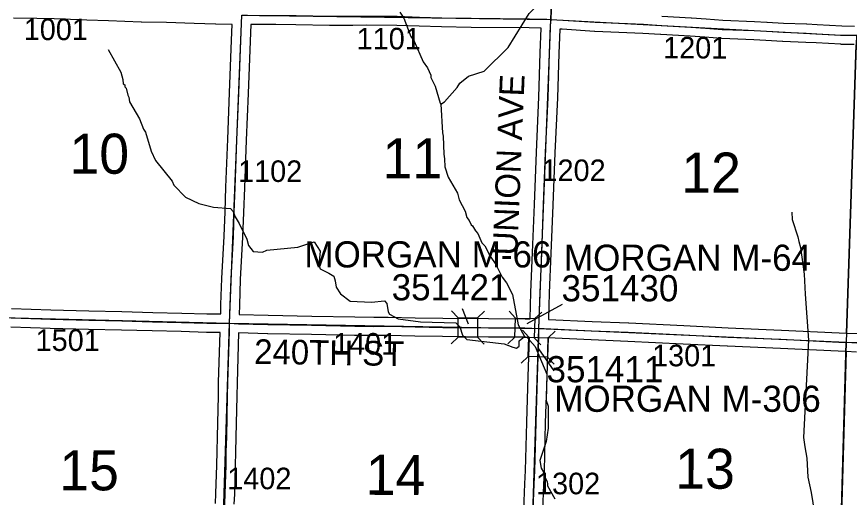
# Model space of a CAD drawing. Extents: x -157.2 to -99.3, y 12.2 to 46.2.
# Drawn here: x -113.743 to -111.04, y 25.471 to 27.032 of the extents above; entities that cross this region are included whole.
import ezdxf

# ---------------------------------------------------------------- set-up
doc = ezdxf.new("R2010")
doc.units = 0
for name, color, linetype in [('tdCoCoBndry', 7, 'Continuous'), ('tdCoCoBndryPart', 7, 'Continuous'), ('tdCoHydroRiver', 7, 'Continuous'), ('tdCoSecRdNmbr', 7, 'Continuous'), ('tdCoSecRdTxt', 7, 'Continuous'), ('tdCoSecRteBand', 7, 'Continuous'), ('tdCoSecRteCL', 7, 'Continuous'), ('tdCoSectLine', 7, 'Continuous'), ('tdCoSectLinePart', 7, 'Continuous'), ('tdCoSectNmbr', 7, 'Continuous'), ('tdCoStrucSec', 7, 'Continuous'), ('tdCoStrucSecCoName', 7, 'Continuous'), ('tdCoStrucSecFHWANum', 7, 'Continuous'), ('tdCoSurfGravel', 7, 'Continuous'), ('tdCoTwpBndryShd', 7, 'Continuous')]:
    doc.layers.add(name, color=color, linetype=linetype)

msp = doc.modelspace()

# ---------------------------------------------------------------- linework, layer by layer
at = {"layer": 'tdCoCoBndry'}
msp.add_lwpolyline([(-111.0165, 26.9713), (-111.0495, 25.9743), (-111.0777, 24.9697), (-111.1098, 23.9712), (-111.1245, 22.9706), (-111.1433, 22.5359), (-111.156, 21.9765), (-111.1718, 20.985), (-111.177, 19.9871), (-111.2136, 18.9878), (-111.2461, 17.9853), (-111.291, 16.9863), (-111.3293, 15.9939)], dxfattribs=at)
at = {"layer": 'tdCoCoBndryPart'}
for points in [[(-111.0175, 26.9404), (-111.0485, 26.0043)], [(-111.0503, 25.9444), (-111.0768, 25)]]:
    msp.add_lwpolyline(points, dxfattribs=at)
at = {"layer": 'tdCoHydroRiver'}
for points in [[(-112.3662, 26.7478), (-112.3534, 26.7553), (-112.3128, 26.8016), (-112.3045, 26.8156), (-112.2756, 26.8385), (-112.2246, 26.8546), (-112.1469, 26.9315), (-112.0791, 27.0423), (-112.0419, 27.0778), (-111.9451, 27.1484), (-111.919, 27.1794), (-111.9078, 27.1871), (-111.7958, 27.2953)], [(-112.499, 27.0463), (-112.4853, 27.027), (-112.4631, 26.968), (-112.4525, 26.952), (-112.4227, 26.8849), (-112.409, 26.8656), (-112.3985, 26.8417), (-112.3987, 26.8338), (-112.3837, 26.8066), (-112.3677, 26.751), (-112.3662, 26.7478)], [(-113.4457, 26.9254), (-113.405, 26.8518), (-113.3977, 26.828), (-113.3965, 26.8137), (-113.3918, 26.8105), (-113.392, 26.8041), (-113.3874, 26.7993), (-113.3816, 26.7771), (-113.3786, 26.7707), (-113.3759, 26.7548), (-113.3442, 26.7004), (-113.3308, 26.6669), (-113.3248, 26.6573), (-113.3058, 26.5952), (-113.2924, 26.5649), (-113.2374, 26.4972), (-113.233, 26.4845), (-113.1945, 26.4456), (-113.1508, 26.4256), (-113.1038, 26.4133), (-113.0487, 26.4087), (-113.0395, 26.399), (-113.0336, 26.3815), (-113.02, 26.3607), (-112.996, 26.3095), (-112.9903, 26.2889), (-112.975, 26.2696), (-112.9451, 26.2672), (-112.9307, 26.2732), (-112.8295, 26.2832), (-112.8008, 26.2935), (-112.7769, 26.3008), (-112.7572, 26.2703), (-112.7615, 26.2262), (-112.7571, 26.2135), (-112.7291, 26.1985), (-112.7135, 26.1887), (-112.7092, 26.1744), (-112.705, 26.1537), (-112.6914, 26.1313), (-112.6604, 26.1084), (-112.591, 26.105), (-112.5483, 26.1087), (-112.5407, 26.1006), (-112.5366, 26.0737), (-112.5321, 26.0657), (-112.5041, 26.0507), (-112.4317, 26.041), (-112.3166, 26.038), (-112.3043, 26.0251), (-112.2956, 25.998), (-112.2817, 25.9835), (-112.1606, 25.9693), (-112.1325, 25.9591), (-112.1199, 25.9557), (-112.1119, 25.9618), (-112.1114, 25.9791), (-112.0937, 25.9929)], [(-112.3662, 26.7478), (-112.3608, 26.6545), (-112.3579, 26.6434), (-112.3562, 26.585), (-112.3534, 26.5707), (-112.3525, 26.5439), (-112.3424, 26.5105), (-112.3121, 26.4592), (-112.3064, 26.437), (-112.2868, 26.4002), (-112.281, 26.3795), (-112.2734, 26.3699), (-112.2675, 26.3555), (-112.2628, 26.3522), (-112.2537, 26.3362), (-112.2461, 26.3281), (-112.2326, 26.2978), (-112.2234, 26.2881), (-112.2054, 26.2545), (-112.1871, 26.2272), (-112.1661, 26.1856), (-112.1524, 26.1679), (-112.1328, 26.1296), (-112.1148, 26.0313), (-112.0937, 25.9929)], [(-111.2266, 26.3966), (-111.2256, 26.3729), (-111.2065, 26.3172), (-111.2038, 26.3013), (-111.198, 26.2822), (-111.186, 26.1952), (-111.1829, 26.1304), (-111.1725, 25.9818), (-111.1886, 25.665), (-111.1846, 25.635), (-111.1776, 25.5985), (-111.1745, 25.5369), (-111.1632, 25.4861), (-111.1523, 25.4195), (-111.137, 25.3986), (-111.1326, 25.3875), (-111.1205, 25.3666), (-111.1088, 25.3301), (-111.1073, 25.2653)], [(-112.0937, 25.9929), (-112.0859, 25.9895), (-112.0599, 25.9604), (-112.0211, 25.8711), (-112.0233, 25.7859), (-112.0175, 25.7668), (-112.0177, 25.6958), (-112.0236, 25.6518), (-112.0441, 25.5908), (-112.04, 25.5654), (-112.0325, 25.5526), (-112.0313, 25.5384), (-112.0266, 25.5351), (-112.0207, 25.5208), (-112.0192, 25.5144), (-112.0194, 25.5081), (-111.9952, 25.4664)]]:
    msp.add_lwpolyline(points, dxfattribs=at)
at = {"layer": 'tdCoSecRteBand'}
for points in [[(-111.6483, 27.0335), (-111.5528, 27.0281), (-111.5526, 27.0281), (-111.5525, 27.0281), (-111.5044, 27.0249), (-111.5042, 27.0248), (-111.5039, 27.0248), (-111.4508, 27.0204), (-111.3474, 27.0165), (-111.3473, 27.0165), (-111.3471, 27.0165), (-111.3071, 27.0145), (-111.3069, 27.0145), (-111.3067, 27.0145), (-111.2531, 27.0111), (-111.1782, 27.0081), (-111.178, 27.0081), (-111.1779, 27.0081), (-111.1438, 27.0064), (-111.1438, 27.0064), (-111.1437, 27.0064), (-111.0645, 27.002), (-111.0227, 27.0013)], [(-113.1248, 26.0665), (-113.0804, 26.0667), (-113.0794, 26.0972), (-113.0794, 26.0972), (-113.0794, 26.0973), (-113.0767, 26.1811), (-113.0767, 26.1815), (-113.0767, 26.1818), (-113.069, 26.3193), (-113.0663, 26.3977), (-113.0663, 26.3977), (-113.0663, 26.3978), (-113.0634, 26.4782), (-113.0634, 26.4782), (-113.0634, 26.4782), (-113.0574, 26.6336), (-113.0574, 26.6336), (-113.0574, 26.6336), (-113.0515, 26.785), (-113.0449, 26.9552), (-113.0449, 26.9552), (-113.0449, 26.9552), (-113.0427, 27.0067), (-113.0963, 27.007), (-113.0968, 27.007), (-113.0973, 27.007), (-113.1661, 27.0095), (-113.1661, 27.0095), (-113.1662, 27.0095), (-113.2566, 27.0131), (-113.3378, 27.0144), (-113.3381, 27.0144), (-113.3384, 27.0144), (-113.4449, 27.0181), (-113.4449, 27.0181), (-113.445, 27.0181), (-113.5145, 27.0206), (-113.5146, 27.0206), (-113.5148, 27.0206), (-113.6206, 27.0252), (-113.6776, 27.026), (-113.6776, 27.026), (-113.6777, 27.026), (-113.7534, 27.0272)], [(-112.0762, 26.0504), (-112.0737, 26.1372), (-112.0737, 26.1374), (-112.0737, 26.1376), (-112.0682, 26.2655), (-112.0621, 26.4223), (-112.0557, 26.5919), (-112.0557, 26.5921), (-112.0557, 26.5922), (-112.0473, 26.7705), (-112.0429, 26.9145), (-112.0429, 26.9147), (-112.0428, 26.9148), (-112.0396, 26.9942), (-112.0788, 26.9953), (-112.2671, 26.9969), (-112.2672, 26.9969), (-112.2674, 26.9969), (-112.3636, 26.9986), (-112.3637, 26.9986), (-112.3639, 26.9986), (-112.4364, 27.0008), (-112.4365, 27.0008), (-112.4365, 27.0008), (-112.5086, 27.0033), (-112.6062, 27.0038), (-112.6516, 27.0035), (-112.6517, 27.0035), (-112.6517, 27.0035), (-112.7267, 27.0033), (-112.7271, 27.0033), (-112.7274, 27.0033), (-112.8362, 27.0057), (-112.9017, 27.006), (-112.9017, 27.006), (-112.9017, 27.006), (-112.9545, 27.0062), (-112.9548, 27.0062), (-112.9551, 27.0062), (-112.9826, 27.0069), (-112.9849, 26.9528), (-112.9916, 26.7827), (-112.9975, 26.6313), (-113.0034, 26.4759), (-113.0064, 26.3956), (-113.0091, 26.317), (-113.0091, 26.3166), (-113.0091, 26.3163), (-113.0167, 26.1788), (-113.0194, 26.0953), (-113.0204, 26.0651), (-113.0204, 26.0647), (-112.9264, 26.0623), (-112.7845, 26.0596), (-112.7845, 26.0596), (-112.7845, 26.0596), (-112.6448, 26.0569), (-112.5837, 26.0561), (-112.5374, 26.0564), (-112.5369, 26.0564), (-112.5365, 26.0564), (-112.4489, 26.0541), (-112.3593, 26.0529), (-112.211, 26.0514), (-112.0925, 26.0509), (-112.0921, 26.0509), (-112.0916, 26.0509), (-112.0762, 26.0504)], [(-111.0235, 26.9413), (-111.0661, 26.942), (-111.0667, 26.942), (-111.0673, 26.9421), (-111.1469, 26.9465), (-111.1807, 26.9482), (-111.2558, 26.9511), (-111.2561, 26.9512), (-111.2565, 26.9512), (-111.3103, 26.9546), (-111.3499, 26.9566), (-111.4538, 26.9605), (-111.4544, 26.9605), (-111.4551, 26.9606), (-111.5086, 26.965), (-111.5563, 26.9682), (-111.6519, 26.9736), (-111.652, 26.9736), (-111.6522, 26.9736), (-111.7098, 26.9775), (-111.866, 26.9842), (-111.8663, 26.9842), (-111.8666, 26.9842), (-111.9718, 26.9909), (-111.9797, 26.9913), (-111.9829, 26.9125), (-111.9873, 26.7684), (-111.9873, 26.7682), (-111.9873, 26.7679), (-111.9957, 26.5895), (-112.0021, 26.42), (-112.0021, 26.42), (-112.0021, 26.42), (-112.0083, 26.2631), (-112.0083, 26.2631), (-112.0083, 26.263), (-112.0137, 26.1352), (-112.0163, 26.0485), (-112.0162, 26.0485), (-112.0162, 26.0484), (-111.875, 26.042), (-111.756, 26.0371), (-111.7559, 26.0371), (-111.7558, 26.0371), (-111.5765, 26.0285), (-111.5765, 26.0285), (-111.5764, 26.0285), (-111.433, 26.0213), (-111.2603, 26.0142), (-111.2602, 26.0142), (-111.2601, 26.0142), (-111.0728, 26.0053), (-111.0478, 26.0042), (-111.0143, 26.0028)], [(-113.7599, 26.084), (-113.632, 26.0795), (-113.5079, 26.0761), (-113.4013, 26.0741), (-113.4012, 26.0741), (-113.401, 26.0741), (-113.3009, 26.0714), (-113.2067, 26.0689), (-113.2067, 26.0689), (-113.2066, 26.0689), (-113.1248, 26.0665)], [(-113.0974, 25.4513), (-113.0959, 25.4839), (-113.093, 25.5759), (-113.0922, 25.6194), (-113.0922, 25.6196), (-113.0922, 25.6198), (-113.0907, 25.6675), (-113.0878, 25.8009), (-113.0871, 25.8445), (-113.0871, 25.8447), (-113.087, 25.8449), (-113.0823, 26.0067), (-113.125, 26.0065), (-113.1255, 26.0065), (-113.126, 26.0065), (-113.2084, 26.009), (-113.3025, 26.0114), (-113.3025, 26.0114), (-113.3025, 26.0114), (-113.4025, 26.0141), (-113.5092, 26.0161), (-113.5093, 26.0161), (-113.5094, 26.0161), (-113.6337, 26.0196), (-113.6338, 26.0196), (-113.6339, 26.0196), (-113.7617, 26.024)], [(-112.0971, 25.4021), (-112.0927, 25.515), (-112.0927, 25.5151), (-112.0927, 25.5152), (-112.0907, 25.5586), (-112.0868, 25.7144), (-112.0868, 25.7145), (-112.0868, 25.7146), (-112.0818, 25.8633), (-112.078, 25.9905), (-112.0781, 25.9905), (-112.0931, 25.991), (-112.2113, 25.9914), (-112.2114, 25.9914), (-112.2115, 25.9914), (-112.36, 25.9929), (-112.36, 25.9929), (-112.3601, 25.9929), (-112.4499, 25.9942), (-112.45, 25.9942), (-112.4502, 25.9942), (-112.5375, 25.9964), (-112.5837, 25.9961), (-112.5839, 25.9961), (-112.5842, 25.9961), (-112.6456, 25.9969), (-112.6457, 25.9969), (-112.6458, 25.9969), (-112.7856, 25.9996), (-112.9277, 26.0023), (-112.9278, 26.0023), (-112.9279, 26.0023), (-113.0223, 26.0048), (-113.0271, 25.8433), (-113.0278, 25.7999), (-113.0278, 25.7998), (-113.0278, 25.7997), (-113.0308, 25.666), (-113.0308, 25.6659), (-113.0308, 25.6658), (-113.0322, 25.6181), (-113.033, 25.5747), (-113.033, 25.5745), (-113.033, 25.5743), (-113.036, 25.4818), (-113.036, 25.4816), (-113.036, 25.4814), (-113.0374, 25.4487)], [(-111.0167, 25.9429), (-111.0504, 25.9443), (-111.0754, 25.9453), (-111.0755, 25.9453), (-111.0755, 25.9453), (-111.2629, 25.9542), (-111.4356, 25.9614), (-111.4358, 25.9614), (-111.4359, 25.9614), (-111.5794, 25.9685), (-111.7586, 25.9772), (-111.8776, 25.9821), (-111.8776, 25.9821), (-111.8777, 25.9821), (-112.018, 25.9884), (-112.0218, 25.8614), (-112.0219, 25.8614), (-112.0219, 25.8613), (-112.0268, 25.7127), (-112.0307, 25.5568), (-112.0307, 25.5565), (-112.0307, 25.5562), (-112.0327, 25.5126), (-112.0371, 25.3997)]]:
    msp.add_lwpolyline(points, dxfattribs=at)
at = {"layer": 'tdCoSecRteCL'}
for points in [[(-112.0081, 27.023), (-112.002, 27.1819), (-111.9939, 27.3531), (-111.989, 27.4991), (-111.9825, 27.6569), (-111.9771, 27.7989), (-111.9754, 27.8322), (-111.9729, 27.8875), (-111.9703, 27.9556), (-111.9695, 27.9742)], [(-113.0513, 26.036), (-113.0494, 26.0963), (-113.0467, 26.1801), (-113.0391, 26.318), (-113.0363, 26.3967), (-113.0334, 26.4771), (-113.0275, 26.6324), (-113.0215, 26.7838), (-113.0149, 26.954), (-113.0114, 27.037)], [(-113.0114, 27.037), (-112.9936, 27.0372), (-112.9544, 27.0362), (-112.9016, 27.036), (-112.8358, 27.0357), (-112.7268, 27.0333), (-112.6518, 27.0335), (-112.6062, 27.0338), (-112.508, 27.0333), (-112.4355, 27.0308), (-112.363, 27.0286), (-112.2668, 27.0269), (-112.0783, 27.0253), (-112.022, 27.0238), (-112.0081, 27.023)], [(-112.0471, 26.0195), (-112.0437, 26.1363), (-112.0383, 26.2643), (-112.0321, 26.4211), (-112.0257, 26.5908), (-112.0173, 26.7693), (-112.0129, 26.9136), (-112.0092, 27.0036), (-112.0081, 27.023)], [(-112.0081, 27.023), (-111.97, 27.0208), (-111.8647, 27.0142), (-111.7081, 27.0075), (-111.6502, 27.0036), (-111.5545, 26.9981), (-111.5064, 26.9949), (-111.4526, 26.9905), (-111.3486, 26.9865), (-111.3086, 26.9846), (-111.2546, 26.9811), (-111.1794, 26.9782), (-111.1454, 26.9764), (-111.0656, 26.972), (-111.023, 26.9713), (-111.0161, 26.9713), (-111.0064, 26.9713), (-110.9482, 26.9688), (-110.9165, 26.9686)], [(-114.0524, 26.0616), (-114.0117, 26.0597), (-113.9355, 26.0584), (-113.8401, 26.0557), (-113.7609, 26.054), (-113.6329, 26.0496), (-113.5086, 26.0461), (-113.4018, 26.0441), (-113.3017, 26.0414), (-113.2075, 26.039), (-113.1251, 26.0365), (-113.0677, 26.0367), (-113.0513, 26.036)], [(-113.0823, 25.0339), (-113.0795, 25.1264), (-113.0728, 25.2746), (-113.0726, 25.3027), (-113.0674, 25.4499), (-113.0659, 25.4827), (-113.063, 25.5752), (-113.0622, 25.6189), (-113.0608, 25.6667), (-113.0578, 25.8004), (-113.0571, 25.844), (-113.0521, 26.0105), (-113.0513, 26.036)], [(-113.0513, 26.036), (-113.0221, 26.0348), (-112.9271, 26.0323), (-112.7851, 26.0296), (-112.6452, 26.0269), (-112.5838, 26.0261), (-112.5372, 26.0264), (-112.4494, 26.0242), (-112.3597, 26.0229), (-112.2112, 26.0214), (-112.0926, 26.0209), (-112.0471, 26.0195)], [(-112.0802, 25.0151), (-112.0745, 25.1218), (-112.0728, 25.2569), (-112.0671, 25.4009), (-112.0627, 25.5139), (-112.0607, 25.5575), (-112.0568, 25.7136), (-112.0518, 25.8623), (-112.0479, 25.9935), (-112.0471, 26.0195)], [(-112.0471, 26.0195), (-112.0307, 26.019), (-111.8763, 26.0121), (-111.7572, 26.0071), (-111.5779, 25.9985), (-111.4344, 25.9914), (-111.2615, 25.9842), (-111.0741, 25.9753), (-111.0491, 25.9743), (-111.0154, 25.9728), (-110.9515, 25.9709), (-110.9476, 25.9708)]]:
    msp.add_lwpolyline(points, dxfattribs=at)
at = {"layer": 'tdCoSectLine'}
for points in [[(-112.0085, 27.023), (-111.9699, 27.9742)], [(-113.0517, 26.036), (-113.0118, 27.037)], [(-113.0118, 27.037), (-112.0085, 27.023)], [(-112.0475, 26.0195), (-112.0085, 27.023)], [(-112.0085, 27.023), (-111.0681, 26.9721), (-111.0165, 26.9713)], [(-111.0165, 26.9713), (-111.0495, 25.9743)], [(-114.0528, 26.0616), (-113.0517, 26.036)], [(-113.0827, 25.0339), (-113.0517, 26.036)], [(-113.0517, 26.036), (-112.0475, 26.0195)], [(-112.0806, 25.0151), (-112.0475, 26.0195)], [(-112.0475, 26.0195), (-111.0495, 25.9743)], [(-111.0777, 24.9697), (-111.0495, 25.9743)], [(-111.0495, 25.9743), (-110.9476, 25.9718)]]:
    msp.add_lwpolyline(points, dxfattribs=at)
at = {"layer": 'tdCoSectLinePart'}
for points in [[(-111.0485, 26.0043), (-111.0175, 26.9404)], [(-111.0768, 25), (-111.0503, 25.9444)]]:
    msp.add_lwpolyline(points, dxfattribs=at)
at = {"layer": 'tdCoStrucSec'}
for p, q in [((-112.3092, 26.0542), (-112.3312, 26.0765)), ((-112.2466, 26.0536), (-112.2243, 26.0756)), ((-112.123, 26.0532), (-112.1444, 26.076)), ((-112.0605, 26.0512), (-112.0376, 26.0726)), ((-112.0797, 25.9907), (-112.1011, 26.0135)), ((-112.0171, 25.9887), (-111.9943, 26.0102)), ((-112.3098, 25.9916), (-112.3321, 25.9697)), ((-112.2472, 25.991), (-112.2253, 25.9687)), ((-112.125, 25.9907), (-112.1479, 25.9692)), ((-112.0625, 25.9887), (-112.041, 25.9658)), ((-112.0817, 25.9281), (-112.1045, 25.9067)), ((-112.0191, 25.9262), (-111.9977, 25.9033))]:
    msp.add_line(p, q, dxfattribs=at)
for points in [[(-112.3092, 26.0542), (-112.2466, 26.0536), (-112.2472, 25.991), (-112.3098, 25.9916)], [(-112.123, 26.0532), (-112.0605, 26.0512), (-112.0625, 25.9887), (-112.125, 25.9907)], [(-112.0817, 25.9281), (-112.0797, 25.9907), (-112.0171, 25.9887), (-112.0191, 25.9262)]]:
    msp.add_lwpolyline(points, close=True, dxfattribs=at)
at = {"layer": 'tdCoStrucSecFHWANum'}
for p, q in [((-111.9716, 26.0972), (-112.0871, 26.034)), ((-112.2963, 26.0841), (-112.2767, 26.034)), ((-111.9978, 25.8813), (-112.0479, 25.9533))]:
    msp.add_line(p, q, dxfattribs=at)
at = {"layer": 'tdCoSurfGravel'}
for points in [[(-112.0802, 25.0151), (-112.0745, 25.1218), (-112.0728, 25.2569), (-112.0671, 25.4009), (-112.0627, 25.5139), (-112.0607, 25.5575), (-112.0568, 25.7136), (-112.0518, 25.8623), (-112.0479, 25.9935), (-112.0471, 26.0195), (-112.0437, 26.1363), (-112.0383, 26.2643), (-112.0321, 26.4211), (-112.0257, 26.5908), (-112.0173, 26.7693), (-112.0129, 26.9136), (-112.0092, 27.0036), (-112.0081, 27.023), (-112.002, 27.1819)], [(-113.0823, 25.0339), (-113.0795, 25.1264), (-113.0728, 25.2746), (-113.0726, 25.3027), (-113.0674, 25.4499), (-113.0659, 25.4827), (-113.063, 25.5752), (-113.0622, 25.6189), (-113.0608, 25.6667), (-113.0578, 25.8004), (-113.0571, 25.844), (-113.0521, 26.0105), (-113.0513, 26.036), (-113.0494, 26.0963), (-113.0467, 26.1801), (-113.0391, 26.318), (-113.0363, 26.3967), (-113.0334, 26.4771), (-113.0275, 26.6324), (-113.0215, 26.7838), (-113.0149, 26.954), (-113.0114, 27.037)], [(-112.508, 27.0333), (-112.4355, 27.0308), (-112.363, 27.0286), (-112.2668, 27.0269), (-112.0783, 27.0253), (-112.022, 27.0238), (-112.0081, 27.023), (-111.97, 27.0208), (-111.8647, 27.0142), (-111.7081, 27.0075), (-111.6502, 27.0036), (-111.5545, 26.9981), (-111.5064, 26.9949), (-111.4526, 26.9905), (-111.3486, 26.9865), (-111.3086, 26.9846), (-111.2546, 26.9811), (-111.1794, 26.9782), (-111.1454, 26.9764), (-111.0656, 26.972), (-111.023, 26.9713)], [(-113.7609, 26.054), (-113.6329, 26.0496), (-113.5086, 26.0461), (-113.4018, 26.0441), (-113.3017, 26.0414), (-113.2075, 26.039), (-113.1251, 26.0365), (-113.0677, 26.0367), (-113.0513, 26.036), (-113.0221, 26.0348), (-112.9271, 26.0323), (-112.7851, 26.0296), (-112.6452, 26.0269), (-112.5838, 26.0261), (-112.5372, 26.0264), (-112.4494, 26.0242), (-112.3597, 26.0229), (-112.2112, 26.0214), (-112.0926, 26.0209), (-112.0471, 26.0195), (-112.0307, 26.019), (-111.8763, 26.0121), (-111.7572, 26.0071), (-111.5779, 25.9985), (-111.4344, 25.9914), (-111.2615, 25.9842), (-111.0741, 25.9753), (-111.0491, 25.9743)], [(-111.0491, 25.9743), (-111.0154, 25.9728), (-110.9515, 25.9709), (-110.9476, 25.9708)]]:
    msp.add_lwpolyline(points, dxfattribs=at)
at = {"layer": 'tdCoTwpBndryShd'}
msp.add_lwpolyline([(-111.0165, 26.9713), (-111.0495, 25.9743), (-111.0777, 24.9697), (-111.1098, 23.9712), (-111.1245, 22.9706)], dxfattribs=at)

# ---------------------------------------------------------------- texts
at = {"layer": 'tdCoSecRdNmbr'}
for s, rotation, p in [('1001', 359.9133, (-113.7198, 26.9559)), ('1101', 359.9141, (-112.6391, 26.9256)), ('1201', 359.9149, (-111.6442, 26.8962)), ('1102', 359.9138, (-113.024, 26.4953)), ('1202', 359.9146, (-112.039, 26.4982)), ('1501', 359.9134, (-113.6812, 25.9465)), ('1401', 359.9141, (-112.7156, 25.9347)), ('1301', 359.9149, (-111.6801, 25.8966)), ('1402', 359.9139, (-113.0591, 25.4974)), ('1302', 359.9146, (-112.0567, 25.4811))]:
    msp.add_text(s, height=0.07, rotation=rotation, dxfattribs=at).set_placement(p)
at = {"layer": 'tdCoSecRdTxt'}
for s, rotation, p in [('UNION AVE', 87.6291, (-112.1179, 26.2551)), ('240TH ST', 359.1577, (-112.9722, 25.9045))]:
    msp.add_text(s, height=0.08, rotation=rotation, dxfattribs=at).set_placement(p)
at = {"layer": 'tdCoSectNmbr'}
for s, rotation, p in [('10', 359.9134, (-113.5712, 26.522)), ('11', 359.9142, (-112.5548, 26.5071)), ('12', 359.9149, (-111.5851, 26.4608)), ('13', 359.9149, (-111.6047, 25.4991)), ('15', 359.9134, (-113.6042, 25.4938)), ('14', 359.9142, (-112.6097, 25.4791))]:
    msp.add_text(s, height=0.13, rotation=rotation, dxfattribs=at).set_placement(p)
at = {"layer": 'tdCoStrucSecCoName'}
for s, p in [('MORGAN M-66', (-112.8087, 26.2174)), ('MORGAN M-64', (-111.9661, 26.2065)), ('MORGAN M-306', (-111.9976, 25.7486))]:
    msp.add_text(s, height=0.085, dxfattribs=at).set_placement(p)
at = {"layer": 'tdCoStrucSecFHWANum'}
for s, p in [('351421', (-112.5254, 26.1106)), ('351430', (-111.9739, 26.1075)), ('351411', (-112.0226, 25.8445))]:
    msp.add_text(s, height=0.085, dxfattribs=at).set_placement(p)

doc.saveas('drawing.dxf')
